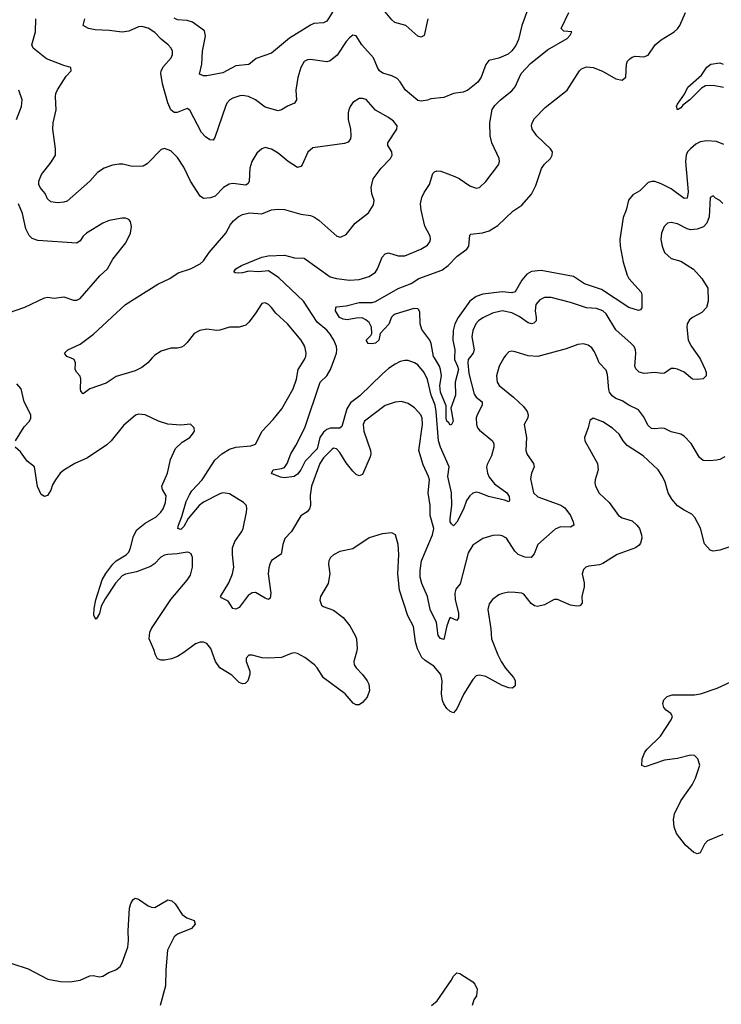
# Model space of a CAD drawing. Header units: inches. Extents: x 2134017 to 2292458, y 756222 to 916513.
# Tile 264 of 387: x 2212918 to 2217240, y 886017 to 892085. Entities that reach past the tile are written whole.
import ezdxf

# ---------------------------------------------------------------- set-up
doc = ezdxf.new("R2010")
doc.units = ezdxf.units.IN
doc.header["$MEASUREMENT"] = 0
doc.layers.add('C2818', color=7, linetype='Continuous')
doc.layers.add('C2819', color=7, linetype='Continuous')

msp = doc.modelspace()

# ---------------------------------------------------------------- linework, layer by layer
at = {"layer": 'C2818', "color": 5}
for points, elevation in [([(2213733.7, 890000), (2213707, 889970), (2213670, 889940.4), (2213630, 889921.1), (2213513.1, 889886.9), (2213450, 889845.1), (2213350.7, 889810), (2213310, 889779), (2213295.5, 889795.5), (2213292.3, 889810), (2213294.5, 889870), (2213290, 889888), (2213269.2, 889910), (2213259.3, 889930), (2213260.9, 889970), (2213253.2, 889990), (2213230.9, 890000)], 360), ([(2215901, 890000), (2215871.4, 889950), (2215854.5, 889890), (2215859.7, 889850), (2215871.2, 889830), (2215959.2, 889759.2), (2216020.9, 889700.9), (2216043.9, 889670), (2216050.2, 889650), (2216048.8, 889631.2), (2216026, 889590), (2216039.3, 889510), (2216035.9, 889430), (2216044.3, 889404.3), (2216083.7, 889350), (2216087, 889330), (2216070.2, 889289.8), (2216064.7, 889255.3), (2216082.8, 889170), (2216110, 889144.9), (2216252, 889092), (2216276.6, 889076.6), (2216310.1, 889030), (2216327.5, 888990), (2216330.3, 888969.7), (2216310, 888957.2), (2216250, 888959.3), (2216215.8, 888944.2), (2216109.4, 888850.6), (2216086.7, 888793.3), (2216069, 888771), (2216030, 888771.8), (2215988, 888788), (2215968, 888810), (2215916.3, 888890), (2215890, 888904.4), (2215870, 888908.3), (2215833.4, 888906.6), (2215771.8, 888888.2), (2215710, 888846), (2215681.4, 888798.6), (2215631.9, 888608.1), (2215605.1, 888574.9), (2215597.4, 888550), (2215601.4, 888510), (2215621.5, 888430), (2215620.7, 888399.3), (2215610, 888382.9), (2215570, 888400.7), (2215565.2, 888394.8), (2215548.4, 888350), (2215530, 888265.1), (2215510, 888271.3), (2215496, 888290), (2215486, 888370), (2215446.8, 888450), (2215429.9, 888529.9), (2215394.6, 888610), (2215384.1, 888650), (2215383.9, 888690), (2215393.6, 888750), (2215459.9, 888910), (2215468.5, 888950), (2215445.4, 889030), (2215447.1, 889090), (2215434.4, 889170), (2215441.5, 889250), (2215436.4, 889270), (2215402.5, 889342.5), (2215376.8, 889430), (2215399, 889590), (2215397.4, 889630), (2215388.7, 889650), (2215350, 889692), (2215310, 889719.2), (2215270, 889731), (2215230, 889727.4), (2215170, 889707.6), (2215042.8, 889610), (2215034.3, 889590), (2215037.7, 889550), (2215078.5, 889430), (2215081.5, 889410), (2215077.7, 889390), (2215030, 889282.9), (2215010, 889273), (2214990, 889282.6), (2214970, 889301.7), (2214930, 889352.9), (2214890, 889418.2), (2214870, 889439.4), (2214850, 889443.5), (2214841.8, 889438.2), (2214790, 889385.2), (2214766.5, 889350), (2214715.2, 889210), (2214708.2, 889151.8), (2214709, 889090), (2214703.7, 889070), (2214688.1, 889051.9), (2214650, 889027.6), (2214591.5, 888930), (2214551.8, 888888.2), (2214538.2, 888850), (2214529, 888791), (2214470, 888751.6), (2214458.9, 888730), (2214452.3, 888707.7), (2214449.3, 888670), (2214464.4, 888550), (2214460.7, 888519.3), (2214450, 888512), (2214430, 888519.1), (2214370, 888554.2), (2214350, 888553.3), (2214324.7, 888535.3), (2214270, 888463), (2214250, 888451.5), (2214230, 888457), (2214202.2, 888502.2), (2214161.3, 888521.3), (2214154, 888530), (2214205.4, 888614.6), (2214229.9, 888670), (2214237.8, 888710), (2214228, 888788), (2214228.2, 888830), (2214244.1, 888870), (2214287, 888930), (2214294.8, 888950), (2214315.3, 889050), (2214318, 889070), (2214314.5, 889090), (2214295.8, 889110), (2214210, 889163.7), (2214170, 889168.4), (2214150, 889163), (2214050, 889111.8), (2214023.8, 889090), (2213955, 889010), (2213930, 888961.5), (2213910, 888943.1), (2213892, 888950), (2213896.2, 888970), (2213917.4, 889022.6), (2213944.5, 889115.5), (2213963.2, 889156.8), (2213978.5, 889181.5), (2214041.2, 889250), (2214119.8, 889370), (2214163.5, 889410), (2214210, 889437.6), (2214249.8, 889450.2), (2214341.3, 889458.7), (2214370, 889468.5), (2214412.4, 889550), (2214479.9, 889620.1), (2214533.3, 889686.7), (2214601.8, 889810), (2214623.9, 889870), (2214634.3, 889930), (2214672.6, 889990), (2214676.5, 890000)], 360), ([(2215688.9, 890000), (2215681.2, 889990), (2215678.8, 889970), (2215685.2, 889905.2), (2215718.1, 889778.1), (2215730, 889758.3), (2215767.2, 889730), (2215766.2, 889710), (2215735.4, 889650), (2215730.3, 889630.3), (2215731.3, 889590), (2215738.5, 889570), (2215750, 889554.9), (2215830.3, 889490), (2215839.5, 889470), (2215838.9, 889450), (2215823.4, 889396.6), (2215796.7, 889343.3), (2215793.8, 889326.2), (2215799.5, 889290), (2215810, 889264.9), (2215843.6, 889223.6), (2215919.2, 889170), (2215933.3, 889146.7), (2215935.6, 889124.4), (2215930, 889112.7), (2215904.5, 889124.5), (2215805.6, 889145.6), (2215750, 889168.6), (2215730, 889173.5), (2215710, 889167.4), (2215690, 889150.8), (2215670, 889121.7), (2215650.8, 889069.2), (2215610, 888988.5), (2215590, 888966), (2215577.4, 888977.4), (2215569.9, 888989.9), (2215569.2, 889010), (2215579, 889090), (2215577.7, 889170), (2215554.9, 889270), (2215562.7, 889330), (2215510.9, 889450), (2215498.4, 889490), (2215484, 889670), (2215476.3, 889710), (2215452.6, 889770), (2215430, 889867.8), (2215410, 889909.7), (2215370, 889957.7), (2215350, 889971.1), (2215310, 889984.4), (2215290, 889984.8), (2215262.5, 889977.5), (2215230, 889962.3), (2215190, 889935.1), (2215150, 889901), (2215013.7, 889766.3), (2214956.2, 889723.8), (2214933.1, 889686.9), (2214901.8, 889578.2), (2214890, 889568), (2214830, 889567.5), (2214810, 889559.5), (2214790, 889543.2), (2214766.9, 889510), (2214750, 889439.5), (2214675.6, 889364.4), (2214650, 889311.1), (2214630, 889284.5), (2214607.7, 889270), (2214550, 889261.7), (2214525.3, 889265.3), (2214470, 889289), (2214479, 889310), (2214530, 889318.4), (2214550, 889326), (2214565.4, 889350), (2214587.3, 889410), (2214619.7, 889460.3), (2214674.9, 889570), (2214769.2, 889850), (2214809.3, 889890.7), (2214831.6, 889930), (2214858.3, 890000)], 340), ([(2215596.5, 890000), (2215596.1, 889990), (2215615.6, 889950), (2215619.9, 889930), (2215599.8, 889850), (2215601.5, 889770), (2215574, 889690), (2215588, 889610), (2215578.8, 889590), (2215570, 889585.1), (2215561.3, 889601.3), (2215549.9, 889610), (2215545, 889630), (2215544.9, 889704.9), (2215509.3, 889790), (2215506.9, 889830), (2215516.4, 889890), (2215509.5, 889930), (2215503.2, 889950), (2215472.5, 890000)], 320), ([(2217260.5, 889390), (2217230, 889375.4), (2217210, 889371.2), (2217166.5, 889366.5), (2217128.5, 889368.5), (2217106.3, 889386.3), (2217053, 889473), (2217010, 889517.6), (2216989.7, 889529.7), (2216930, 889544.7), (2216890, 889565.1), (2216870, 889568.3), (2216830, 889563.1), (2216810, 889565.3), (2216790, 889583), (2216760.3, 889640.3), (2216730, 889680.4), (2216670, 889709.8), (2216630, 889735.9), (2216590, 889750.7), (2216566.7, 889766.7), (2216551.6, 889790), (2216546.8, 889806.8), (2216538.8, 889898.8), (2216530, 889925.1), (2216487.6, 889970), (2216474.6, 890000)], 360), ([(2217105.3, 890000), (2217112.2, 889990), (2217140.9, 889930), (2217146.7, 889910), (2217145.5, 889890), (2217128.5, 889871.5), (2217092.6, 889867.4), (2217061.2, 889870), (2217011.7, 889911.7), (2216970, 889931.4), (2216950, 889935.9), (2216930, 889934.8), (2216890, 889907.1), (2216875.3, 889904.7), (2216830, 889910.7), (2216764.5, 889904.5), (2216732.7, 889912.7), (2216712.7, 889932.7), (2216706.6, 889950), (2216711, 890000)], 340), ([(2212893.3, 889490), (2212944.9, 889575.1), (2212978.4, 889610), (2212987.3, 889630), (2212987.3, 889650), (2212946.3, 889730), (2212927.8, 889810), (2212899.8, 889839.8)], 380), ([(2217310, 888843), (2217230, 888815.1), (2217190, 888809.6), (2217170, 888816), (2217135.3, 888855.3), (2217110.7, 888950.7), (2217077.2, 889017.2), (2217057.8, 889037.8), (2217010, 889062), (2216970, 889089.7), (2216934.3, 889130), (2216912.2, 889170), (2216893.8, 889233.8), (2216878.3, 889270), (2216851.3, 889310), (2216758, 889398), (2216660.6, 889460.6), (2216634.7, 889490), (2216609.6, 889530), (2216568.5, 889568.5), (2216510, 889605.6), (2216450, 889629.2), (2216430, 889615.3), (2216420.3, 889570), (2216397.6, 889510), (2216399.3, 889490), (2216477.1, 889350), (2216480.4, 889310), (2216463.7, 889250), (2216461.1, 889230), (2216464.9, 889210), (2216487.9, 889167.9), (2216549, 889109), (2216606, 889030), (2216630, 889014), (2216690, 888997), (2216720.3, 888970), (2216735.3, 888950), (2216748.7, 888910), (2216750.3, 888890), (2216742, 888858), (2216733.8, 888846.2), (2216710.5, 888830), (2216599.1, 888790), (2216510, 888733.3), (2216490, 888725.1), (2216423.4, 888716.6), (2216406, 888710), (2216390, 888697.2), (2216381.6, 888670), (2216394.9, 888614.9), (2216395.6, 888590), (2216380.9, 888530), (2216383.1, 888490), (2216367.3, 888472.7), (2216349, 888471), (2216310, 888477.5), (2216230, 888511.9), (2216210, 888511.9), (2216150, 888478.9), (2216107.6, 888467.6), (2216090, 888471.9), (2216067.9, 888487.9), (2216023.7, 888543.7), (2216010, 888551.3), (2215970, 888555.8), (2215930, 888556.3), (2215891.8, 888548.2), (2215870, 888539.5), (2215830, 888512.3), (2215810, 888485.2), (2215802.6, 888450), (2215819.7, 888330), (2215823.6, 888270), (2215862.9, 888170), (2215884.1, 888130), (2215910, 888087.6), (2215960.3, 888030), (2215970, 888012.7), (2215970, 887979), (2215953.9, 887966.1), (2215930, 887967.7), (2215890, 887982.5), (2215790, 888037.3), (2215750, 888046), (2215730, 888040.5), (2215710, 888018.4), (2215652.8, 887930), (2215610, 887837.2), (2215590, 887812.7), (2215570, 887820.9), (2215550, 887840.7), (2215530, 887869.5), (2215521.8, 887890), (2215516.5, 887930), (2215520.8, 888010), (2215512.1, 888050), (2215470, 888100.4), (2215415.7, 888135.7), (2215394.7, 888154.7), (2215367.4, 888207.4), (2215356.5, 888250), (2215344.5, 888344.5), (2215309.7, 888410), (2215257.6, 888570), (2215246.9, 888670), (2215252.6, 888790), (2215249.6, 888850), (2215232, 888910), (2215210, 888922.7), (2215150, 888917), (2215070, 888891.8), (2214970, 888822.9), (2214890, 888808), (2214850, 888787), (2214833, 888770), (2214821.6, 888750), (2214819.3, 888730), (2214828.4, 888670), (2214817.6, 888610), (2214770.5, 888530), (2214767.7, 888507.7), (2214777.3, 888477.3), (2214788.3, 888468.3), (2214850, 888446), (2214910, 888400.4), (2214951.7, 888350), (2214985.3, 888290), (2214992, 888270), (2214995.8, 888210), (2214993.3, 888186.7), (2214975.5, 888130), (2214978, 888110), (2214990.7, 888090), (2215030.6, 888050), (2215058, 888010), (2215068, 887990), (2215073, 887950), (2215058, 887910), (2215030, 887877), (2215010, 887862), (2214990, 887862.7), (2214972, 887872), (2214922, 887930), (2214790, 888028), (2214751.1, 888090), (2214733.7, 888110), (2214673.8, 888153.8), (2214630, 888178.8), (2214610, 888183.1), (2214590, 888179.2), (2214530, 888154.3), (2214450, 888149.6), (2214411.9, 888151.9), (2214350, 888169.3), (2214330, 888169.2), (2214314, 888150), (2214313.4, 888130), (2214336.3, 888070), (2214335.5, 888050), (2214322.8, 888010), (2214306.8, 887993.2), (2214290, 887992.7), (2214270, 888000.9), (2214225.7, 888045.7), (2214150, 888089.7), (2214124.4, 888130), (2214096.3, 888210), (2214070, 888240.7), (2214050, 888249.6), (2214030, 888249.6), (2214001.8, 888238.2), (2213930, 888184.5), (2213890, 888160.9), (2213854, 888146), (2213810, 888137.3), (2213790, 888138.5), (2213767, 888147), (2213753.7, 888170), (2213744, 888204), (2213715.6, 888270), (2213720.5, 888310), (2213730, 888332.4), (2213848.5, 888511.5), (2213949.6, 888630), (2213970, 888661), (2213981.6, 888710), (2213982, 888770), (2213973.6, 888793.6), (2213960.9, 888800.9), (2213950, 888803.7), (2213887.9, 888792.1), (2213830, 888789.8), (2213810, 888783.9), (2213787.5, 888772.5), (2213748.4, 888731.6), (2213724.5, 888715.5), (2213638.6, 888681.4), (2213570, 888668.6), (2213550, 888656.8), (2213508.3, 888611.7), (2213444.8, 888515.2), (2213419.8, 888470), (2213410, 888426), (2213389.7, 888389.7), (2213380.3, 888400.3), (2213375.5, 888415.5), (2213376.6, 888456.6), (2213386.6, 888510), (2213426.5, 888633.5), (2213448.3, 888671.7), (2213492.4, 888730), (2213512.9, 888750), (2213573.7, 888786.3), (2213590, 888802.7), (2213601.2, 888830), (2213618.8, 888901.2), (2213639.5, 888940.5), (2213690, 888981.8), (2213758.9, 889021.1), (2213788.3, 889050), (2213800.9, 889070), (2213816.1, 889110), (2213820.4, 889150), (2213798, 889190), (2213794.3, 889210), (2213827.8, 889290), (2213846.1, 889373.9), (2213878, 889442), (2213919.3, 889480.7), (2213965.2, 889510), (2213982.7, 889530), (2213995.1, 889550), (2213992.3, 889570), (2213970, 889591.8), (2213910, 889586.6), (2213830, 889591.8), (2213774, 889610), (2213690, 889649.5), (2213650, 889654), (2213632.3, 889647.7), (2213556.7, 889583.3), (2213481.6, 889490), (2213454.8, 889465.2), (2213335, 889385), (2213257.1, 889350), (2213190, 889309.6), (2213168.4, 889290), (2213138.4, 889250), (2213120.8, 889219.2), (2213110, 889185.2), (2213090, 889152.7), (2213070, 889146), (2213050, 889159.3), (2213027.2, 889207.2), (2213008.6, 889330), (2212963.5, 889363.5), (2212922.6, 889422.6), (2212889.3, 889450)], 380), ([(2217250, 887063.5), (2217154.9, 887025.1), (2217136, 887004), (2217108.7, 886951.3), (2217090, 886944.2), (2217070, 886952.8), (2217018.3, 886998.2), (2216964.4, 887070), (2216948.6, 887110), (2216944.9, 887155.1), (2216951.1, 887190), (2216989.7, 887270), (2217060.5, 887370), (2217081.1, 887410), (2217106.6, 887490), (2217096, 887530), (2217075.3, 887550), (2217050, 887552.6), (2216970, 887532.1), (2216890, 887522.2), (2216770, 887479.5), (2216749.6, 887489.6), (2216753, 887530), (2216767.7, 887570), (2216782.7, 887590), (2216866, 887670), (2216931.6, 887770), (2216938.4, 887790), (2216929.4, 887810), (2216899.5, 887830), (2216885.7, 887845.7), (2216879.7, 887870), (2216885.8, 887894.2), (2216905.7, 887914.3), (2216936.6, 887923.4), (2217075.2, 887924.8), (2217110.7, 887929.3), (2217214.7, 887965.3), (2217330, 888019.5)], 380), ([(2212870, 886268.4), (2212970, 886236), (2213091.7, 886171.7), (2213170, 886156.5), (2213230, 886154.9), (2213290, 886165.7), (2213350, 886192.9), (2213370, 886194.3), (2213410, 886186.3), (2213430, 886190.3), (2213468, 886212), (2213510, 886228.8), (2213536.9, 886250), (2213550, 886273.4), (2213583.7, 886370), (2213588.8, 886410), (2213587.1, 886470), (2213595, 886610), (2213602, 886638), (2213617.5, 886662.5), (2213630, 886670.5), (2213650, 886665.3), (2213710, 886624.4), (2213730, 886614.9), (2213750, 886613), (2213830, 886660.5), (2213854.7, 886654.7), (2213875.9, 886635.9), (2213919.5, 886570), (2213948, 886550), (2213992.4, 886532.4), (2213999.5, 886510), (2213976.1, 886483.9), (2213890.4, 886450), (2213870, 886432.9), (2213829.3, 886350), (2213817.6, 886230), (2213816.2, 886130), (2213784.1, 886010)], 380), ([(2215454, 886010), (2215490, 886038.8), (2215576.3, 886163.7), (2215590, 886190.8), (2215610, 886210.5), (2215630, 886207.3), (2215710, 886156), (2215721.4, 886141.4), (2215734.9, 886110), (2215731.6, 886070), (2215716.2, 886043.8), (2215704.6, 886010)], 380)]:
    msp.add_lwpolyline(points, dxfattribs=dict(at, elevation=elevation))
at = {"layer": 'C2819', "color": 5}
for points, elevation in [([(2216048.7, 892150), (2216010.4, 892050), (2215990, 891962), (2215973.5, 891926.5), (2215950, 891892.7), (2215926.9, 891873.1), (2215870, 891847), (2215807.3, 891832.7), (2215790, 891808.7), (2215760.5, 891730), (2215740.4, 891699.6), (2215678, 891650), (2215650, 891638), (2215590, 891629.4), (2215530, 891604.5), (2215450, 891598), (2215430.3, 891589.7), (2215390, 891582.4), (2215370, 891587.8), (2215292.4, 891652.4), (2215262.3, 891702.3), (2215242.2, 891722.2), (2215210, 891738.7), (2215154.9, 891754.9), (2215135.1, 891770), (2215122.2, 891790), (2215097.7, 891850), (2215025.1, 891930), (2214990, 891985.2), (2214970, 891989.4), (2214950, 891974), (2214930, 891949.6), (2214873.6, 891866.4), (2214830, 891831.1), (2214810, 891826), (2214710, 891839.7), (2214690, 891838.3), (2214670, 891827.3), (2214650.2, 891789.8), (2214631.9, 891728.1), (2214618.5, 891650), (2214623.1, 891590), (2214610.6, 891570), (2214567.5, 891552.5), (2214530, 891528.6), (2214510, 891522.8), (2214430, 891546.4), (2214370, 891590.9), (2214327.7, 891612.3), (2214290, 891617.6), (2214274.8, 891614.8), (2214230, 891601.5), (2214212.2, 891590), (2214194.3, 891570), (2214184.9, 891550), (2214121.1, 891358.9), (2214110, 891342.9), (2214090, 891343.5), (2214062.6, 891362.6), (2214037.3, 891390), (2213966.9, 891526.9), (2213950, 891536.9), (2213887.1, 891512.9), (2213870, 891513.5), (2213849.9, 891529.9), (2213831.6, 891571.6), (2213796.8, 891690), (2213787.5, 891752.5), (2213790.4, 891769.6), (2213804.1, 891795.9), (2213851, 891850), (2213859.2, 891870), (2213859.2, 891890), (2213850.9, 891910), (2213832.4, 891930), (2213790, 891963.9), (2213750, 892005.3), (2213710, 892032.1), (2213670, 892043.9), (2213650, 892040.4), (2213590, 892013.3), (2213550, 892008.8), (2213470, 892018.9), (2213382.3, 892022.3), (2213342, 892030), (2213309, 892050), (2213319.3, 892090)], 340), ([(2214850, 892141.7), (2214810, 892076.4), (2214790, 892065.8), (2214730, 892062), (2214710, 892050.9), (2214580.2, 891970), (2214470, 891878.7), (2214374.6, 891845.4), (2214330.3, 891809.7), (2214250, 891801.5), (2214170, 891756.4), (2214070, 891738), (2214050, 891739.5), (2214026, 891750), (2214039.7, 891810), (2214044.5, 891890), (2214063, 891983), (2214055.8, 892015.8), (2213982.7, 892070), (2213950, 892079.1), (2213890, 892084.4), (2213870, 892094)], 320), ([(2214858.3, 890000), (2214869.8, 890030), (2214872.3, 890050), (2214868.6, 890070), (2214854, 890110), (2214830, 890146.9), (2214810, 890170.8), (2214750, 890219.8), (2214666.1, 890350), (2214515, 890495), (2214450, 890536.5), (2214390, 890531.7), (2214330, 890536), (2214290, 890525.1), (2214263.3, 890523.3), (2214244.7, 890524.7), (2214237.2, 890530), (2214249.6, 890550), (2214284.5, 890570), (2214410, 890621.6), (2214449.2, 890629.2), (2214550, 890633.1), (2214610, 890616.8), (2214670, 890614.4), (2214830, 890500.6), (2214870, 890490.2), (2214950, 890479.3), (2215010, 890483.2), (2215070, 890503.2), (2215110.5, 890529.5), (2215122.7, 890550), (2215150, 890620.4), (2215170, 890642.7), (2215190, 890648.1), (2215250, 890630.3), (2215290, 890630.3), (2215389.4, 890670), (2215430, 890695.5), (2215443.8, 890716.2), (2215447.8, 890730), (2215446, 890750), (2215413.4, 890813.4), (2215391.1, 890910), (2215386.6, 890950), (2215395.4, 890990), (2215410, 891020.5), (2215443, 891070), (2215463.1, 891136.9), (2215472.7, 891147.3), (2215487.4, 891152.6), (2215511.4, 891151.4), (2215598.5, 891118.5), (2215625.3, 891105.2), (2215690, 891060.7), (2215730, 891046), (2215750, 891051), (2215790, 891087.7), (2215867, 891190), (2215874, 891210), (2215871.8, 891230), (2215826.5, 891326.5), (2215816.4, 891370), (2215814.2, 891450), (2215828.8, 891531.2), (2215844.7, 891555.3), (2215878.9, 891590), (2215950, 891645.5), (2215970, 891670.6), (2216007.1, 891752.8), (2216064.3, 891815.7), (2216170, 891898.4), (2216290, 891968.4), (2216309, 891990), (2216318, 892010), (2216270, 892014), (2216254, 892030), (2216300.4, 892130)], 340), ([(2215472.5, 890000), (2215466.4, 890010), (2215452.3, 890090), (2215444, 890110), (2215394.8, 890174.8), (2215383.9, 890210), (2215382, 890282), (2215376.9, 890296.9), (2215370, 890303.5), (2215344.9, 890304.9), (2215230.7, 890270), (2215218, 890262), (2215208.5, 890251.5), (2215192.5, 890207.5), (2215138.9, 890150), (2215130, 890109.6), (2215110, 890091.8), (2215087.2, 890087.2), (2215065.2, 890090), (2215053.2, 890110), (2215081.6, 890138.4), (2215087.3, 890150), (2215085.1, 890190), (2215070, 890218.7), (2215050, 890235.4), (2215026.6, 890246.6), (2214990, 890246), (2214935.1, 890235.1), (2214910, 890238.3), (2214888.7, 890250), (2214863.5, 890290), (2214865.1, 890310), (2214870, 890314.4), (2214930, 890322.2), (2215010, 890341.5), (2215090, 890341), (2215110, 890348.5), (2215250, 890428.6), (2215330, 890459.8), (2215376, 890490), (2215517.8, 890542.2), (2215557.2, 890570), (2215612.1, 890627.9), (2215672.9, 890670), (2215684.6, 890690), (2215690, 890757.1), (2215697.5, 890762.5), (2215768.1, 890771.9), (2215810, 890784.6), (2215864.2, 890815.8), (2215954.9, 890905.1), (2216010, 890941.1), (2216070, 891010.4), (2216097.5, 891062.5), (2216131.3, 891168.7), (2216150, 891194.9), (2216186.6, 891230), (2216198, 891250), (2216199.7, 891270), (2216188.5, 891288.5), (2216104.2, 891370), (2216074.7, 891410), (2216071.3, 891430), (2216075.1, 891450), (2216090, 891476.3), (2216155.5, 891544.5), (2216290, 891650.4), (2216365.7, 891770), (2216378.9, 891781.1), (2216410, 891793.4), (2216450.2, 891790.2), (2216508.3, 891768.3), (2216590, 891720.4), (2216630, 891713), (2216651.6, 891730), (2216655.1, 891810), (2216662.6, 891830), (2216675.8, 891844.2), (2216690, 891854.4), (2216710, 891860.2), (2216763.3, 891856.7), (2216790, 891865.7), (2216831.3, 891930), (2216870, 891960.3), (2216949.8, 892010.2), (2216970.7, 892029.3), (2216984, 892050), (2217019.7, 892130)], 320), ([(2215432.6, 892090), (2215410, 891987), (2215390, 891976.2), (2215370, 891982.4), (2215296.3, 892050), (2215228.5, 892068.5), (2215210, 892083.1), (2215170, 892133.7)], 320), ([(2213230.9, 890000), (2213208.7, 890010), (2213194, 890030), (2213215.3, 890050), (2213290, 890084.6), (2213372.3, 890147.7), (2213570, 890328.9), (2213770, 890454.3), (2213843.7, 890490), (2213894.5, 890525.5), (2213970, 890548.8), (2214030, 890580.3), (2214050, 890598), (2214085.1, 890650), (2214187.3, 890770), (2214216.3, 890823.7), (2214234.2, 890845.9), (2214263.6, 890870), (2214290, 890883.6), (2214334, 890894), (2214410, 890888), (2214470, 890912.7), (2214510, 890918), (2214550, 890914.9), (2214650, 890887), (2214710, 890878), (2214730.2, 890870.2), (2214760.5, 890850), (2214870.5, 890750.5), (2214894.5, 890745.5), (2214930, 890762), (2214983.6, 890830), (2215066.3, 890893.7), (2215096.4, 890943.6), (2215101.6, 890970), (2215087.9, 891012.1), (2215083.5, 891050), (2215096.3, 891103.7), (2215144.5, 891170), (2215202, 891230), (2215211.8, 891250), (2215209.3, 891270), (2215186, 891310), (2215186.6, 891326.6), (2215241.7, 891410), (2215242.6, 891430), (2215219.6, 891459.6), (2215190, 891483), (2215110, 891527.3), (2215052.5, 891592.5), (2215030, 891599.5), (2215010, 891598.4), (2214970, 891574.5), (2214952.7, 891550), (2214945.3, 891530), (2214941.1, 891510), (2214942, 891470), (2214955.3, 891410), (2214958, 891370), (2214955.3, 891350), (2214942, 891330), (2214918.5, 891321.5), (2214723.9, 891296.1), (2214692.2, 891267.8), (2214658, 891190), (2214650, 891180.9), (2214630, 891174.5), (2214572.7, 891210), (2214510, 891262), (2214470, 891287.3), (2214430, 891297), (2214410.3, 891289.7), (2214378.7, 891261.3), (2214348.7, 891210), (2214335.8, 891170), (2214332, 891090), (2214324.7, 891075.3), (2214310, 891065.6), (2214230, 891075.4), (2214207.9, 891072.1), (2214173, 891050), (2214122.3, 890997.7), (2214092.9, 890987.1), (2214050, 890983), (2214030, 890997), (2213970, 891089.6), (2213930, 891176.2), (2213890, 891235.6), (2213850, 891276.3), (2213810, 891291.5), (2213790, 891284), (2213704.2, 891195.8), (2213678.7, 891181.3), (2213610, 891179.4), (2213553.7, 891193.7), (2213530, 891194.4), (2213490, 891187.7), (2213438, 891170), (2213396.5, 891143.5), (2213350, 891089.8), (2213210, 890966.3), (2213190, 890959.7), (2213150, 890955.6), (2213110, 890962.9), (2213090, 890981.2), (2213074.3, 891014.3), (2213044.2, 891050), (2213036.3, 891070), (2213035.8, 891090), (2213052.8, 891130), (2213112.7, 891207.3), (2213138.7, 891250), (2213139.3, 891290), (2213122, 891410), (2213125, 891450), (2213143.7, 891530), (2213138.5, 891610), (2213141.6, 891630), (2213150, 891652), (2213203.6, 891736.4), (2213236, 891770), (2213234, 891790), (2213190, 891801.7), (2213083.5, 891843.5), (2213001.7, 891910), (2212993.3, 891930), (2213015.6, 892010), (2213018.3, 892090)], 360), ([(2217252.7, 891667.3), (2217190, 891678.8), (2217142.2, 891677.8), (2217117.1, 891662.9), (2217045.5, 891590), (2217002, 891558), (2216990, 891540.9), (2216969.3, 891529.3), (2216963.7, 891550), (2216970, 891564.7), (2217013.5, 891626.5), (2217034, 891670), (2217117.7, 891742.3), (2217150, 891793.2), (2217175.1, 891810), (2217230, 891819.6), (2217251.1, 891811.1)], 280), ([(2212898.9, 891470), (2212929.8, 891550), (2212932.4, 891590), (2212913.7, 891650)], 380), ([(2217256.1, 891316.1), (2217210, 891334.2), (2217150, 891338), (2217110, 891331.3), (2217082.9, 891317), (2217049.2, 891290), (2217031, 891270), (2217022.3, 891250), (2217018.9, 891210), (2217035, 891025), (2217030, 890985.7), (2217010, 890982.6), (2216930, 891043.4), (2216870, 891073.7), (2216830, 891087.9), (2216812.3, 891087.7), (2216790, 891081.1), (2216738, 891030), (2216694.4, 891005.6), (2216667.9, 890972.1), (2216654.6, 890910), (2216634.4, 890865.6), (2216614.3, 890730), (2216616.1, 890690), (2216635.2, 890590), (2216659.1, 890510), (2216670.3, 890490), (2216746.2, 890406.2), (2216750.5, 890390), (2216750.5, 890310), (2216742.8, 890297.2), (2216730, 890292.7), (2216670, 890312.1), (2216501.8, 890421.8), (2216397.7, 890457.7), (2216330, 890501.3), (2216130, 890539), (2216070, 890533.2), (2216042.8, 890517.2), (2216010, 890480.3), (2215970, 890407.1), (2215950, 890402.5), (2215890, 890407.9), (2215770, 890393.6), (2215730, 890379.9), (2215690, 890349.2), (2215618.1, 890250), (2215598.9, 890210), (2215588, 890170), (2215586.7, 890110), (2215598.2, 890050), (2215596.5, 890000)], 320), ([(2217250, 890951.3), (2217230, 890971.5), (2217204.7, 890984.7), (2217190, 890999), (2217170.9, 890989.1), (2217164.3, 890870), (2217150.1, 890829.9), (2217130, 890808.9), (2217090, 890794.2), (2217050, 890788.9), (2217030, 890795), (2216970, 890827.6), (2216930, 890834.3), (2216909.1, 890830.9), (2216886.7, 890810), (2216870.3, 890770), (2216867.4, 890730), (2216874.9, 890690), (2216890.3, 890650.2), (2216930, 890614), (2216990, 890596.9), (2217067.7, 890547.7), (2217118.9, 890490), (2217156, 890430), (2217158.9, 890350), (2217148.2, 890311.8), (2217120.2, 890279.8), (2217062, 890250), (2217043.9, 890236.1), (2217029.1, 890210), (2217027.1, 890190), (2217035.2, 890110), (2217056.9, 890070), (2217105.3, 890000)], 340), ([(2212850, 890277.4), (2212950, 890313.4), (2213070.4, 890370.4), (2213090, 890374), (2213130, 890368.2), (2213190, 890376.3), (2213250, 890357.3), (2213270, 890357.3), (2213290, 890367.3), (2213412.7, 890507.3), (2213458, 890550), (2213492, 890610), (2213571.5, 890710), (2213600.7, 890770), (2213606.6, 890810), (2213600.2, 890840.2), (2213590, 890853.2), (2213570, 890861.2), (2213550, 890861.2), (2213470, 890847.3), (2213430, 890831.5), (2213330, 890769.7), (2213308.7, 890751.3), (2213290, 890721.6), (2213270, 890708.4), (2213030, 890724.2), (2212995.5, 890735.5), (2212975.7, 890755.7), (2212956.5, 890796.5), (2212935.3, 890890), (2212910, 890949.6)], 380), ([(2216711, 890000), (2216713.7, 890030), (2216711.4, 890050), (2216702.5, 890070), (2216685.3, 890090), (2216590, 890173.8), (2216530, 890272.8), (2216510, 890289.8), (2216470, 890304.6), (2216410, 890309.8), (2216310, 890341.6), (2216192, 890372), (2216150, 890372.8), (2216120.9, 890359.1), (2216097.8, 890330), (2216092.3, 890290), (2216100.3, 890250), (2216098.9, 890230), (2216085.8, 890214.1), (2216070, 890211.1), (2216050, 890216.4), (2215995.3, 890255.3), (2215950, 890279.3), (2215890, 890291.2), (2215830, 890276.5), (2215771.8, 890248.2), (2215745, 890230), (2215727.8, 890210), (2215710.1, 890170), (2215703.5, 890130), (2215717.7, 890050), (2215712, 890030), (2215688.9, 890000)], 340), ([(2214676.5, 890000), (2214680.4, 890010), (2214682.7, 890030), (2214674, 890070), (2214651, 890110), (2214567.6, 890210), (2214496, 890276), (2214470, 890312), (2214450, 890329.5), (2214430, 890339.5), (2214410, 890335.1), (2214368.6, 890271.4), (2214330, 890220.5), (2214310, 890201.7), (2214270, 890191), (2214210, 890191), (2214150, 890171.3), (2214130, 890169.7), (2214070, 890177.6), (2214027.3, 890170), (2213992.4, 890150), (2213950, 890095.1), (2213930, 890075.1), (2213913.9, 890066.1), (2213890, 890060.5), (2213850, 890060.4), (2213790, 890042), (2213750, 890018.3), (2213733.7, 890000)], 360), ([(2216474.6, 890000), (2216458.2, 890038.2), (2216441.8, 890061.8), (2216418.9, 890078.9), (2216390, 890087.3), (2216356.7, 890083.3), (2216283.2, 890056.8), (2216110, 890008.7), (2216050, 890014), (2215970, 890038.9), (2215950, 890041.6), (2215930, 890037), (2215910, 890015.1), (2215901, 890000)], 360)]:
    msp.add_lwpolyline(points, dxfattribs=dict(at, elevation=elevation))

doc.saveas('drawing.dxf')
